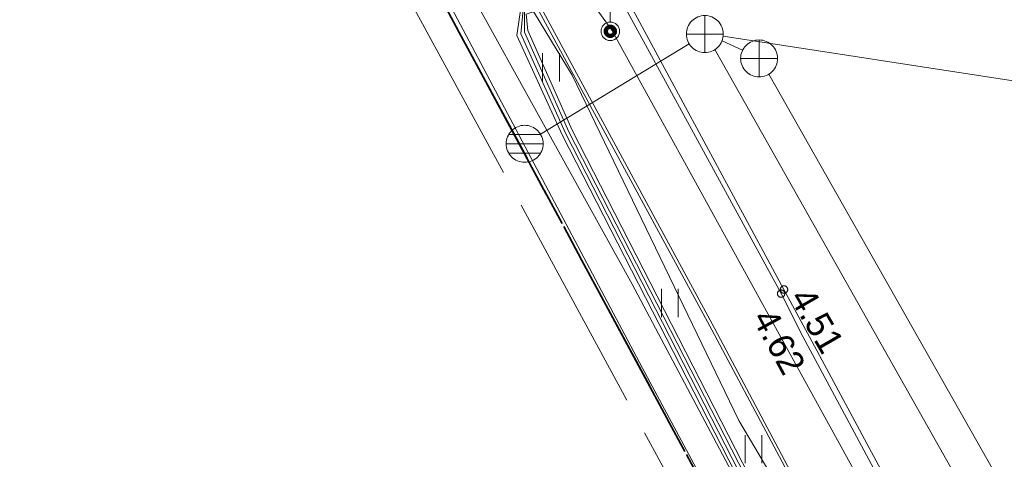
# Model space of a CAD drawing. Header units: metres. Extents: x 538891 to 1080079, y 6588829 to 13178720.
# Tile 268 of 656: x 539786 to 539813, y 6589216 to 6589228. Entities that reach past the tile are written whole.
import ezdxf

# ---------------------------------------------------------------- set-up
doc = ezdxf.new("R2010")
doc.units = ezdxf.units.M
doc.header["$LTSCALE"] = 0.4
doc.linetypes.add('KATASTRIPIIR', pattern=[17.5, 10, -2.5, 2.5, -2.5])
doc.linetypes.add('TOOPIIR', pattern=[17.5, 15, -2.5])
doc.layers.add('GEO', color=7, linetype='Continuous')
doc.styles.add('Arial', font='arial.ttf')
doc.styles.add('HK Explorer Book', font='txt')
doc.linetypes.add('-D-', pattern='A,25,-2,-3.530927,["D",HK Explorer Book,S=3.5,R=0,X=-3.530927,Y=-1.75],-1.969073,25,-7.5', length=65)
doc.linetypes.add('-S-', pattern='A,10,-0.8,-1.31106,["S",Arial,S=1.402559,R=0,X=-1.31106,Y=-0.711108],-0.88894,10,-3', length=26)
doc.linetypes.add('-SK-', pattern='A,25,-0.25,-5.975415,["SK",HK Explorer Book,S=3.5,R=0,X=-5.975415,Y=-1.75],-1.274585,25,-7.5', length=65)
doc.linetypes.add('HEKK', pattern='A,0,[1,HEKK.shx,S=1,R=0,X=0,Y=-0.9],-10.4', length=10.4)
doc.linetypes.add('MP_KBL', pattern='A,0,[1,MP_KBL.shx,S=1,R=0,X=0,Y=-0.5],-18.999', length=18.999)
doc.linetypes.add('RAKAED', pattern='A,0,[1,RAKAED.shx,S=1,R=0,X=0,Y=-0.254375],-6.50875', length=6.50875)

# ---------------------------------------------------------------- blocks, each defined once
blk = doc.blocks.new('KAKAEV')
at = {"color": 7, "linetype": 'Continuous', "lineweight": 9}
for p, q in [((0, -1), (0, 1)), ((-1, 0), (1, 0))]:
    blk.add_line(p, q, dxfattribs=at)
at = {"color": 7, "linetype": 'Continuous', "lineweight": 9, "flags": 128}
blk.add_lwpolyline([(1, 0), (0.995, -0.098), (0.981, -0.195), (0.957, -0.29), (0.924, -0.383), (0.882, -0.471), (0.831, -0.556), (0.773, -0.634), (0.707, -0.707), (0.634, -0.773), (0.556, -0.831), (0.471, -0.882), (0.383, -0.924), (0.29, -0.957), (0.195, -0.981), (0.098, -0.995), (0, -1), (-0.098, -0.995), (-0.195, -0.981), (-0.29, -0.957), (-0.383, -0.924), (-0.471, -0.882), (-0.556, -0.831), (-0.634, -0.773), (-0.707, -0.707), (-0.773, -0.634), (-0.831, -0.556), (-0.882, -0.471), (-0.924, -0.383), (-0.957, -0.29), (-0.981, -0.195), (-0.995, -0.098), (-1, 0), (-0.995, 0.098), (-0.981, 0.195), (-0.957, 0.29), (-0.924, 0.383), (-0.882, 0.471), (-0.831, 0.556), (-0.773, 0.634), (-0.707, 0.707), (-0.634, 0.773), (-0.556, 0.831), (-0.471, 0.882), (-0.383, 0.924), (-0.29, 0.957), (-0.195, 0.981), (-0.098, 0.995), (0, 1), (0.098, 0.995), (0.195, 0.981), (0.29, 0.957), (0.383, 0.924), (0.471, 0.882), (0.556, 0.831), (0.634, 0.773), (0.707, 0.707), (0.773, 0.634), (0.831, 0.556), (0.882, 0.471), (0.924, 0.383), (0.957, 0.29), (0.981, 0.195), (0.995, 0.098)], close=True, dxfattribs=at)
blk = doc.blocks.new('MEPOST')
at = {"color": 7, "linetype": 'Continuous', "lineweight": 9, "flags": 128}
blk.add_lwpolyline([(0.5, 0), (0.498, -0.049), (0.49, -0.098), (0.478, -0.145), (0.462, -0.191), (0.441, -0.236), (0.416, -0.278), (0.387, -0.317), (0.354, -0.354), (0.317, -0.387), (0.278, -0.416), (0.236, -0.441), (0.191, -0.462), (0.145, -0.478), (0.098, -0.49), (0.049, -0.498), (0, -0.5), (-0.049, -0.498), (-0.098, -0.49), (-0.145, -0.478), (-0.191, -0.462), (-0.236, -0.441), (-0.278, -0.416), (-0.317, -0.387), (-0.354, -0.354), (-0.387, -0.317), (-0.416, -0.278), (-0.441, -0.236), (-0.462, -0.191), (-0.478, -0.145), (-0.49, -0.098), (-0.498, -0.049), (-0.5, 0), (-0.498, 0.049), (-0.49, 0.098), (-0.478, 0.145), (-0.462, 0.191), (-0.441, 0.236), (-0.416, 0.278), (-0.387, 0.317), (-0.354, 0.354), (-0.317, 0.387), (-0.278, 0.416), (-0.236, 0.441), (-0.191, 0.462), (-0.145, 0.478), (-0.098, 0.49), (-0.049, 0.498), (0, 0.5), (0.049, 0.498), (0.098, 0.49), (0.145, 0.478), (0.191, 0.462), (0.236, 0.441), (0.278, 0.416), (0.317, 0.387), (0.354, 0.354), (0.387, 0.317), (0.416, 0.278), (0.441, 0.236), (0.462, 0.191), (0.478, 0.145), (0.49, 0.098), (0.498, 0.049)], close=True, dxfattribs=at)
at = {"color": 252, "linetype": 'Continuous', "lineweight": 120, "true_color": 0x888888, "flags": 128}
blk.add_lwpolyline([(-0.25, 0, 0.414214), (0, -0.25, 0.414214), (0.25, 0, 0.414214), (0, 0.25, 0.414214)], format="xyb", close=True, dxfattribs=at)
blk = doc.blocks.new('VAPOST')
at = {"color": 7, "linetype": 'Continuous', "lineweight": 9}
for p, q in [((0, 0.5), (0, 4.5)), ((0, 4), (2, 4)), ((0.453, 3.358), (0.453, 4)), ((1.679, 3.358), (1.679, 4))]:
    blk.add_line(p, q, dxfattribs=at)
blk.add_arc((1.066, 3.358), 0.613, 180, 0, dxfattribs=at)
blk = doc.blocks.new('REKAEV')
at = {"color": 8, "linetype": 'Continuous', "lineweight": 9, "true_color": 0x7d7d7d}
for p, q in [((-1, 0), (1, 0)), ((0.86, 0.5), (-0.86, 0.5)), ((0.86, -0.5), (-0.86, -0.5))]:
    blk.add_line(p, q, dxfattribs=at)
at = {"color": 8, "linetype": 'Continuous', "lineweight": 9, "true_color": 0x7d7d7d, "flags": 128}
blk.add_lwpolyline([(1, 0), (0.995, -0.098), (0.981, -0.195), (0.957, -0.29), (0.924, -0.383), (0.882, -0.471), (0.831, -0.556), (0.773, -0.634), (0.707, -0.707), (0.634, -0.773), (0.556, -0.831), (0.471, -0.882), (0.383, -0.924), (0.29, -0.957), (0.195, -0.981), (0.098, -0.995), (0, -1), (-0.098, -0.995), (-0.195, -0.981), (-0.29, -0.957), (-0.383, -0.924), (-0.471, -0.882), (-0.556, -0.831), (-0.634, -0.773), (-0.707, -0.707), (-0.773, -0.634), (-0.831, -0.556), (-0.882, -0.471), (-0.924, -0.383), (-0.957, -0.29), (-0.981, -0.195), (-0.995, -0.098), (-1, 0), (-0.995, 0.098), (-0.981, 0.195), (-0.957, 0.29), (-0.924, 0.383), (-0.882, 0.471), (-0.831, 0.556), (-0.773, 0.634), (-0.707, 0.707), (-0.634, 0.773), (-0.556, 0.831), (-0.471, 0.882), (-0.383, 0.924), (-0.29, 0.957), (-0.195, 0.981), (-0.098, 0.995), (0, 1), (0.098, 0.995), (0.195, 0.981), (0.29, 0.957), (0.383, 0.924), (0.471, 0.882), (0.556, 0.831), (0.634, 0.773), (0.707, 0.707), (0.773, 0.634), (0.831, 0.556), (0.882, 0.471), (0.924, 0.383), (0.957, 0.29), (0.981, 0.195), (0.995, 0.098)], close=True, dxfattribs=at)
blk = doc.blocks.new('HEIN')
at = {"color": 7, "linetype": 'Continuous', "lineweight": 9}
for p, q in [((-0.455, 0.761), (-0.455, -0.761)), ((0.455, 0.761), (0.455, -0.761))]:
    blk.add_line(p, q, dxfattribs=at)

msp = doc.modelspace()

# ---------------------------------------------------------------- linework, layer by layer
at = {"layer": 'GEO', "color": 8, "linetype": '-SK-', "lineweight": 9, "true_color": 0x7d7d7d}
for p, q in [((539805.0796, 6589227.6835), (539816.3098, 6589225.9587)), ((539800.1379, 6589225.0354), (539804.1573, 6589227.4798)), ((539805.0484, 6589227.5593), (539805.6044, 6589227.3101)), ((539804.8565, 6589227.3202), (539833.7578, 6589176.1379))]:
    msp.add_line(p, q, dxfattribs=at)
at = {"layer": 'GEO', "color": 8, "linetype": '-D-', "lineweight": 9, "true_color": 0x7d7d7d}
msp.add_line((539806.3146, 6589226.6581), (539828.7504, 6589187.1312), dxfattribs=at)
at = {"layer": 'GEO', "color": 35, "linetype": 'KATASTRIPIIR', "lineweight": 35, "true_color": 0xb1703a, "flags": 128}
for points in [[(539661.86, 6589354.25), (539689.49, 6589347.26), (539722.4, 6589286.16), (539729.44, 6589289.96), (539761.7, 6589230.09), (539803.95, 6589252.85), (539808.69, 6589244.05), (539810.06, 6589241.52), (539805.66, 6589239.15), (539809.92, 6589231.22), (539814.33, 6589233.6), (539846.63, 6589173.62), (539831.51, 6589165.47), (539793.57, 6589235.9), (539759.39, 6589217.49), (539797.33, 6589147.06), (539804.37, 6589150.85), (539839.31, 6589086), (539881.52, 6589108.74), (539887.49, 6589097.77), (539826.75, 6589065.04), (539805.41, 6589104.66), (539798.37, 6589100.86), (539782.17, 6589130.94), (539736.15, 6589216.34), (539743.21, 6589220.13), (539720.91, 6589261.51), (539713.87, 6589257.71), (539697.67, 6589287.79), (539661.86, 6589354.25)], [(539759.39, 6589217.49), (539793.57, 6589235.9), (539831.51, 6589165.47), (539804.37, 6589150.85), (539797.33, 6589147.06), (539759.39, 6589217.49)]]:
    msp.add_lwpolyline(points, dxfattribs=at)
at = {"layer": 'GEO', "color": 8, "linetype": 'TOOPIIR', "lineweight": 9, "true_color": 0x7d7d7d, "flags": 128}
msp.add_lwpolyline([(540009.728, 6589274.9396), (540007.9291, 6589283.6289), (539999.961, 6589296.693), (539999.0028, 6589310.4914), (539982.048, 6589315.103), (539968.23, 6589319.624), (539923.0062, 6589331.3898), (539909.1598, 6589323.7597), (539879.4137, 6589305.7855), (539866.718, 6589299.632), (539825.489, 6589273.6106), (539801.0362, 6589257.5566), (539784.2601, 6589247.5892), (539791.917, 6589237.292), (539811.1602, 6589201.8497), (539830.4327, 6589165.9875), (539829.9209, 6589164.7033), (539851.006, 6589125.569), (539858.994, 6589114.02), (539868.46, 6589099.0162), (539872.4814, 6589092.3517), (539891.371, 6589065.8965), (539936.7409, 6588993.1706), (540012.911, 6589042.2881), (540056.8358, 6589068.4128), (540079.5427, 6589082.4151), (540055.254, 6589125.2135), (540035.056, 6589162.5293), (540031.7637, 6589169.1877), (540025.659, 6589166.0347), (540017.2916, 6589182.4141), (540021.5537, 6589185.0254), (540011.9445, 6589204.4642), (539991.9088, 6589243.8962), (540003.1152, 6589249.6375), (540014.0907, 6589246.6002), (540015.6053, 6589252.8138), (540016.6856, 6589258.0436), (540013.746, 6589258.7749), (540014.554, 6589261.666), (540015.7891, 6589267.0477), (540013.1293, 6589268.0319), (540010.9042, 6589270.1926)], close=True, dxfattribs=at)
at = {"layer": 'GEO', "color": 8, "linetype": '-S-', "lineweight": 9, "true_color": 0x7d7d7d, "flags": 128}
msp.add_lwpolyline([(539791.7855, 6589244.09), (539794.237, 6589238.5667), (539798.5244, 6589230.7024), (539800.9911, 6589226.6302), (539805.5013, 6589217.2949), (539814.7512, 6589201.6916)], dxfattribs=at)
at = {"layer": 'GEO', "color": 8, "linetype": 'Continuous', "lineweight": 9, "true_color": 0x7d7d7d, "flags": 128}
for points in [[(539791.917, 6589237.292), (539792.638, 6589237.657), (539793.6308, 6589237.9659), (539794.329, 6589237.9755), (539794.985, 6589237.838), (539795.719, 6589237.447), (539796.266, 6589236.925), (539800.277, 6589231.911), (539801.769, 6589230.021), (539806.724, 6589220.837), (539807.363, 6589219.655), (539811.46, 6589212.03), (539816.743, 6589202.178), (539820.775, 6589194.684), (539826.473, 6589184.012), (539831.382, 6589174.995), (539832.419, 6589173.32)], [(539791.997, 6589237.136), (539792.6895, 6589237.5301), (539793.6525, 6589237.8297), (539794.3158, 6589237.8389), (539794.938, 6589237.7084), (539795.6383, 6589237.3353), (539796.175, 6589236.827), (539800.129, 6589231.778), (539801.635, 6589229.9201), (539806.646, 6589220.725), (539807.233, 6589219.566), (539811.339, 6589211.928), (539816.651, 6589202.051), (539820.638, 6589194.594), (539826.341, 6589183.962), (539831.278, 6589174.923), (539832.306, 6589173.245)], [(539813.9409, 6589198.1999), (539815.871, 6589199.203), (539815.044, 6589200.789), (539814.793, 6589200.679), (539814.424, 6589201.365), (539814.634, 6589201.485), (539812.948, 6589204.728), (539807.766, 6589214.285), (539804.848, 6589219.792), (539799.927, 6589228.894), (539798.53, 6589230.6), (539794.798, 6589235.302), (539794.416, 6589235.645), (539793.94, 6589235.759), (539793.408, 6589235.712), (539793.53, 6589235.464)], [(539813.9068, 6589198.2627), (539815.807, 6589199.206), (539815.004, 6589200.702), (539814.766, 6589200.601), (539814.332, 6589201.384), (539814.553, 6589201.527), (539812.862, 6589204.675), (539807.705, 6589214.25), (539804.774, 6589219.747), (539799.866, 6589228.796), (539798.4709, 6589230.563), (539794.7425, 6589235.2498), (539794.3796, 6589235.5756), (539793.9344, 6589235.6823), (539793.499, 6589235.674), (539793.5964, 6589235.506)]]:
    msp.add_lwpolyline(points, dxfattribs=at)
at = {"layer": 'GEO', "color": 8, "linetype": 'RAKAED', "lineweight": 9, "true_color": 0x7d7d7d, "flags": 128}
msp.add_lwpolyline([(539791.4317, 6589234.3562), (539793.831, 6589235.564), (539797.81, 6589228.301), (539802.901, 6589218.709), (539810.02, 6589205.451), (539811.516, 6589202.677)], dxfattribs=at)
at = {"layer": 'GEO', "color": 8, "linetype": 'MP_KBL', "lineweight": 9, "true_color": 0x7d7d7d, "flags": 128}
for points in [[(539825.8757, 6589184.0313), (539815.061, 6589204.257), (539802.07, 6589227.85), (539799.1955, 6589231.8413), (539797.0897, 6589234.1735), (539796.1187, 6589234.9006), (539792.5477, 6589235.0719), (539792.1, 6589235.164)], [(539811.6106, 6589234.5805), (539811.9628, 6589232.7428), (539811.2627, 6589232.1622), (539799.753, 6589228.2832), (539799.8, 6589227.8379), (539800.9951, 6589225.1468), (539809.0583, 6589209.4161), (539812.4159, 6589203.2183), (539812.8968, 6589202.3307), (539815.2686, 6589197.6425), (539823.216, 6589183.0286), (539824.135, 6589181.1196), (539831.8646, 6589166.9186), (539831.9906, 6589165.4506), (539831.811, 6589164.784)], [(539811.3344, 6589234.4281), (539811.6348, 6589232.8605), (539811.1147, 6589232.4292), (539799.6378, 6589228.63), (539799.5, 6589227.701), (539800.725, 6589225.016), (539808.793, 6589209.276), (539812.1623, 6589203.0796), (539812.3772, 6589202.6845), (539811.735, 6589201.955)], [(539811.735, 6589201.955), (539812.4931, 6589202.6807), (539812.2501, 6589203.1276), (539808.8814, 6589209.3227), (539800.815, 6589225.0596), (539799.6068, 6589227.7497), (539799.6835, 6589228.4924), (539811.164, 6589232.3402), (539811.7441, 6589232.8213), (539811.4264, 6589234.4789)], [(539811.5185, 6589234.5297), (539811.8535, 6589232.7821), (539811.2134, 6589232.2512), (539799.703, 6589228.4338), (539799.7062, 6589227.7951), (539800.9051, 6589225.1032), (539808.9699, 6589209.3694), (539812.3282, 6589203.1704), (539812.8075, 6589202.2856), (539815.18, 6589197.596), (539823.127, 6589182.983), (539824.046, 6589181.074), (539831.765, 6589166.91), (539831.891, 6589165.442), (539831.811, 6589164.784)]]:
    msp.add_lwpolyline(points, dxfattribs=at)
at = {"layer": 'GEO', "color": 8, "linetype": 'HEKK', "lineweight": 9, "true_color": 0x7d7d7d, "flags": 128}
msp.add_lwpolyline([(539813.733, 6589200.279), (539810.918, 6589205.383), (539806.715, 6589213.271), (539802.615, 6589220.981), (539795.7958, 6589233.2941)], dxfattribs=at)
at = {"layer": 'GEO', "color": 8, "linetype": 'Continuous', "lineweight": 9, "true_color": 0x7d7d7d, "flags": 128}
for points in [[(539806.746, 6589220.725), (539806.7455, 6589220.7152), (539806.7441, 6589220.7055), (539806.7417, 6589220.696), (539806.7384, 6589220.6867), (539806.7342, 6589220.6779), (539806.7291, 6589220.6694), (539806.7233, 6589220.6616), (539806.7167, 6589220.6543), (539806.7094, 6589220.6477), (539806.7016, 6589220.6419), (539806.6931, 6589220.6368), (539806.6843, 6589220.6326), (539806.675, 6589220.6293), (539806.6655, 6589220.6269), (539806.6558, 6589220.6255), (539806.646, 6589220.625), (539806.6362, 6589220.6255), (539806.6265, 6589220.6269), (539806.617, 6589220.6293), (539806.6077, 6589220.6326), (539806.5989, 6589220.6368), (539806.5904, 6589220.6419), (539806.5826, 6589220.6477), (539806.5753, 6589220.6543), (539806.5687, 6589220.6616), (539806.5629, 6589220.6694), (539806.5578, 6589220.6779), (539806.5536, 6589220.6867), (539806.5503, 6589220.696), (539806.5479, 6589220.7055), (539806.5465, 6589220.7152), (539806.546, 6589220.725), (539806.5465, 6589220.7348), (539806.5479, 6589220.7445), (539806.5503, 6589220.754), (539806.5536, 6589220.7633), (539806.5578, 6589220.7721), (539806.5629, 6589220.7806), (539806.5687, 6589220.7884), (539806.5753, 6589220.7957), (539806.5826, 6589220.8023), (539806.5904, 6589220.8081), (539806.5989, 6589220.8132), (539806.6077, 6589220.8174), (539806.617, 6589220.8207), (539806.6265, 6589220.8231), (539806.6362, 6589220.8245), (539806.646, 6589220.825), (539806.6558, 6589220.8245), (539806.6655, 6589220.8231), (539806.675, 6589220.8207), (539806.6843, 6589220.8174), (539806.6931, 6589220.8132), (539806.7016, 6589220.8081), (539806.7094, 6589220.8023), (539806.7167, 6589220.7957), (539806.7233, 6589220.7884), (539806.7291, 6589220.7806), (539806.7342, 6589220.7721), (539806.7384, 6589220.7633), (539806.7417, 6589220.754), (539806.7441, 6589220.7445), (539806.7455, 6589220.7348)], [(539806.824, 6589220.837), (539806.8235, 6589220.8272), (539806.8221, 6589220.8175), (539806.8197, 6589220.808), (539806.8164, 6589220.7987), (539806.8122, 6589220.7899), (539806.8071, 6589220.7814), (539806.8013, 6589220.7736), (539806.7947, 6589220.7663), (539806.7874, 6589220.7597), (539806.7796, 6589220.7539), (539806.7711, 6589220.7488), (539806.7623, 6589220.7446), (539806.753, 6589220.7413), (539806.7435, 6589220.7389), (539806.7338, 6589220.7375), (539806.724, 6589220.737), (539806.7142, 6589220.7375), (539806.7045, 6589220.7389), (539806.695, 6589220.7413), (539806.6857, 6589220.7446), (539806.6769, 6589220.7488), (539806.6684, 6589220.7539), (539806.6606, 6589220.7597), (539806.6533, 6589220.7663), (539806.6467, 6589220.7736), (539806.6409, 6589220.7814), (539806.6358, 6589220.7899), (539806.6316, 6589220.7987), (539806.6283, 6589220.808), (539806.6259, 6589220.8175), (539806.6245, 6589220.8272), (539806.624, 6589220.837), (539806.6245, 6589220.8468), (539806.6259, 6589220.8565), (539806.6283, 6589220.866), (539806.6316, 6589220.8753), (539806.6358, 6589220.8841), (539806.6409, 6589220.8926), (539806.6467, 6589220.9004), (539806.6533, 6589220.9077), (539806.6606, 6589220.9143), (539806.6684, 6589220.9201), (539806.6769, 6589220.9252), (539806.6857, 6589220.9294), (539806.695, 6589220.9327), (539806.7045, 6589220.9351), (539806.7142, 6589220.9365), (539806.724, 6589220.937), (539806.7338, 6589220.9365), (539806.7435, 6589220.9351), (539806.753, 6589220.9327), (539806.7623, 6589220.9294), (539806.7711, 6589220.9252), (539806.7796, 6589220.9201), (539806.7874, 6589220.9143), (539806.7947, 6589220.9077), (539806.8013, 6589220.9004), (539806.8071, 6589220.8926), (539806.8122, 6589220.8841), (539806.8164, 6589220.8753), (539806.8197, 6589220.866), (539806.8221, 6589220.8565), (539806.8235, 6589220.8468)]]:
    msp.add_lwpolyline(points, close=True, dxfattribs=at)

# ---------------------------------------------------------------- block references
at = {"layer": 'GEO', "color": 8, "true_color": 0x7d7d7d, "xscale": 0.5, "yscale": 0.5, "zscale": 0.5}
for name, p in [('VAPOST', (539802.0271, 6589227.8162)), ('KAKAEV', (539804.583, 6589227.742)), ('MEPOST', (539802.0271, 6589227.8162)), ('KAKAEV', (539806.051, 6589227.083)), ('HEIN', (539800.4242, 6589226.8438)), ('REKAEV', (539799.7107, 6589224.7756)), ('HEIN', (539803.638, 6589220.4722)), ('HEIN', (539805.8981, 6589216.5204))]:
    msp.add_blockref(name, p, dxfattribs=at)

# ---------------------------------------------------------------- texts
at = {"layer": 'GEO', "color": 8, "true_color": 0x7d7d7d, "char_height": 0.7, "attachment_point": 7, "line_spacing_factor": 0.25, "style": 'HK Explorer Book'}
for s, insert, rotation in [(' 4.51', (539806.724, 6589220.837), 299.93769), (' 4.62', (539805.7173, 6589220.2894), 298.51133)]:
    msp.add_mtext(s, dxfattribs=dict(at, insert=insert, rotation=rotation))

doc.saveas('drawing.dxf')
